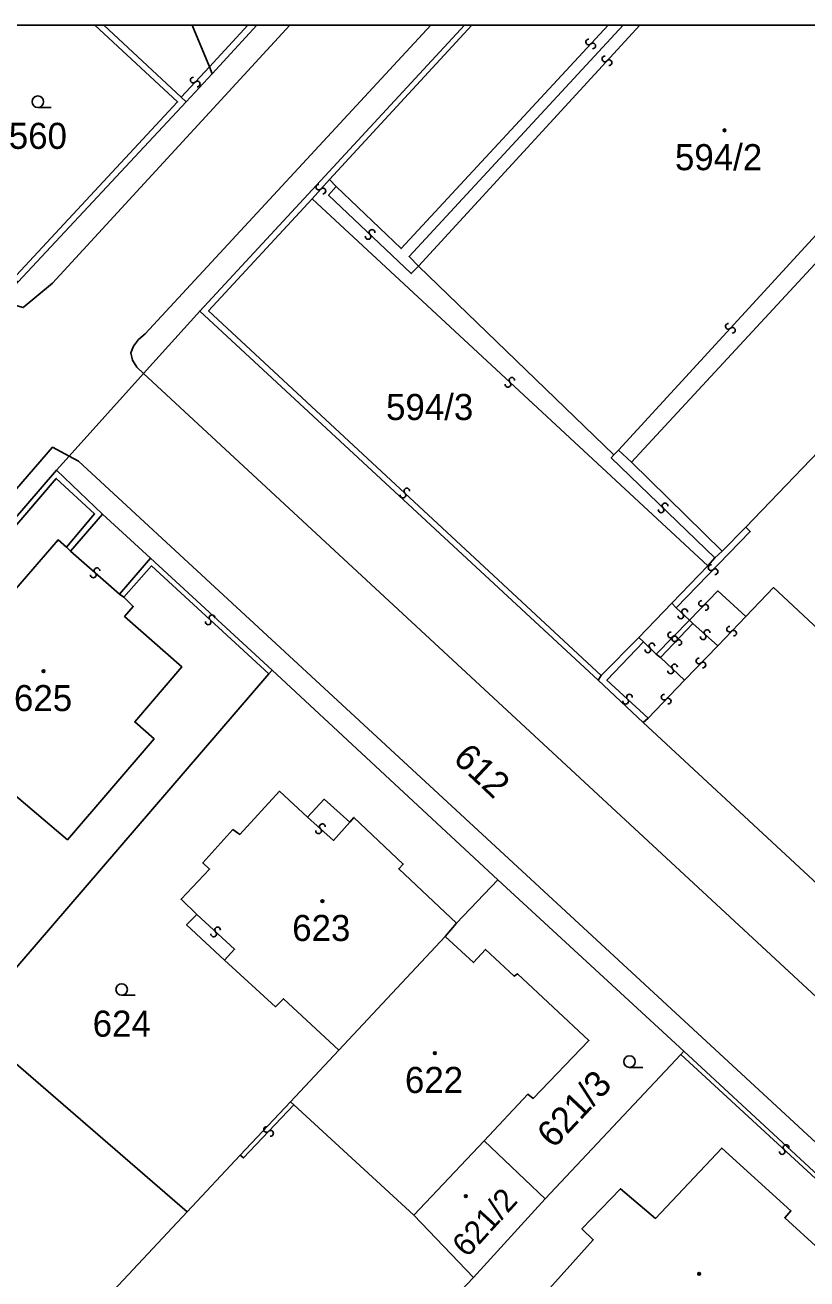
# Model space of a CAD drawing. Extents: x -600309 to -598967, y -1161267 to -1160292.
# Drawn here: x -599438.1 to -599387.1, y -1160374.1 to -1160292.3 of the extents above; entities that cross this region are included whole.
import ezdxf

# ---------------------------------------------------------------- set-up
doc = ezdxf.new("R2010")
doc.units = 0
for name, color, linetype in [('Level 1', 7, 'Continuous'), ('Level 13', 7, 'Continuous'), ('Level 3', 7, 'Continuous'), ('Level 4', 7, 'Continuous'), ('Level 5', 7, 'Continuous'), ('Level 60', 7, 'Continuous'), ('Vrstva 60', 7, 'Continuous'), ('Vrstva 63', 7, 'Continuous')]:
    doc.layers.add(name, color=color, linetype=linetype)

msp = doc.modelspace()

# ---------------------------------------------------------------- linework, layer by layer
at = {"layer": 'Level 1'}
for p, q in [((-599432.93, -1160292.347), (-599427.88, -1160297.05)), ((-599427.174, -1160292.347), (-599426.05, -1160295.07)), ((-599422.951, -1160292.347), (-599425.87, -1160295.52))]:
    msp.add_line(p, q, dxfattribs=at)
for points in [[(-599426.68, -1160311), (-599418.51, -1160302.21), (-599409.411, -1160292.347)], [(-599399.061, -1160292.347), (-599413.02, -1160307.44), (-599412.4, -1160308.06)], [(-599426.05, -1160295.07), (-599425.87, -1160295.52)], [(-599425.87, -1160295.52), (-599427.57, -1160297.36)], [(-599427.57, -1160297.36), (-599438.52, -1160309.08)], [(-599427.88, -1160297.05), (-599427.57, -1160297.36)], [(-599384.78, -1160304.17), (-599383.84, -1160305.01), (-599398.51, -1160320.85)], [(-599412.4, -1160308.06), (-599399.68, -1160320.38)], [(-599430.34, -1160315.07), (-599426.68, -1160311)], [(-599400.7, -1160335.06), (-599426.68, -1160311)], [(-599435.19, -1160320.46), (-599430.34, -1160315.07)], [(-599391.07, -1160325.08), (-599385.27, -1160319.04), (-599359.39, -1160342.56)], [(-599399.68, -1160320.38), (-599399.37, -1160320.07)], [(-599399.37, -1160320.07), (-599398.51, -1160320.85)], [(-599436.01, -1160321.37), (-599435.19, -1160320.46)], [(-599398.51, -1160320.85), (-599392.61, -1160326.65)], [(-599456.2, -1160344.8), (-599436.01, -1160321.37)], [(-599433.02, -1160324.23), (-599436.01, -1160321.37)], [(-599435.1, -1160326.66), (-599433.02, -1160324.23)], [(-599429.88, -1160327.11), (-599433.02, -1160324.23)], [(-599392.61, -1160326.65), (-599391.07, -1160325.08)], [(-599431.62, -1160329.66), (-599431.01, -1160330.25), (-599431.58, -1160330.91), (-599427.85, -1160334.19), (-599430.91, -1160337.79), (-599429.65, -1160338.89), (-599435.31, -1160345.47), (-599439.63, -1160341.81), (-599440.86, -1160343.24), (-599446.68, -1160338.19), (-599443.07, -1160333.88), (-599443.72, -1160333.26), (-599440.53, -1160329.51), (-599439.62, -1160330.21), (-599435.92, -1160325.92), (-599435.37, -1160326.4)], [(-599435.37, -1160326.4), (-599435.1, -1160326.66)], [(-599393.09, -1160327.09), (-599392.61, -1160326.65)], [(-599429.88, -1160327.11), (-599431.9, -1160329.45)], [(-599421.96, -1160334.4), (-599429.88, -1160327.11)], [(-599395.88, -1160330.04), (-599393.55, -1160327.6)], [(-599393.55, -1160327.6), (-599393.09, -1160327.09)], [(-599431.9, -1160329.45), (-599431.62, -1160329.66)], [(-599398.05, -1160332.28), (-599395.88, -1160330.04)], [(-599400.5, -1160334.75), (-599398.05, -1160332.28)], [(-599441.75, -1160357.41), (-599422.18, -1160334.65)], [(-599422.18, -1160334.65), (-599421.96, -1160334.4)], [(-599407.24, -1160348.09), (-599421.96, -1160334.4)], [(-599400.7, -1160335.06), (-599400.5, -1160334.75)], [(-599397.76, -1160337.83), (-599400.7, -1160335.06)], [(-599377.97, -1160356.16), (-599397.76, -1160337.83)], [(-599426.87, -1160350.34), (-599427.89, -1160349.35), (-599426.04, -1160347.38), (-599426.48, -1160346.98), (-599424.52, -1160344.81), (-599424.07, -1160345.12), (-599421.48, -1160342.31), (-599419.64, -1160344)], [(-599419.64, -1160344), (-599418.56, -1160342.83), (-599416.89, -1160344.33)], [(-599416.89, -1160344.33), (-599416.62, -1160344.01), (-599413.4, -1160347.05), (-599413.7, -1160347.37), (-599409.93, -1160350.91)], [(-599409.93, -1160350.91), (-599407.24, -1160348.09)], [(-599395.11, -1160359.25), (-599407.24, -1160348.09)], [(-599425.07, -1160353.31), (-599427.53, -1160351.01), (-599426.87, -1160350.34)], [(-599410.67, -1160351.77), (-599409.93, -1160350.91)], [(-599417.61, -1160359.18), (-599410.67, -1160351.77)], [(-599408.13, -1160365.11), (-599405.27, -1160362.06), (-599404.93, -1160362.33), (-599401.3, -1160358.55), (-599405.96, -1160354.21), (-599406.17, -1160354.37), (-599408.04, -1160352.62), (-599408.82, -1160353.48), (-599410.67, -1160351.77)], [(-599417.61, -1160359.18), (-599421.22, -1160355.84), (-599421.73, -1160356.36), (-599425.07, -1160353.31)], [(-599427.5, -1160369.72), (-599441.75, -1160357.41)], [(-599420.75, -1160362.56), (-599417.61, -1160359.18)], [(-599404.16, -1160368.88), (-599395.3, -1160359.47)], [(-599395.3, -1160359.47), (-599395.11, -1160359.25)], [(-599381.67, -1160371.69), (-599395.11, -1160359.25)], [(-599424.05, -1160366.04), (-599420.75, -1160362.56)], [(-599420.75, -1160362.56), (-599420.55, -1160362.76)], [(-599420.55, -1160362.76), (-599412.72, -1160369.94)], [(-599412.72, -1160369.94), (-599408.13, -1160365.11)], [(-599408.13, -1160365.11), (-599404.16, -1160368.88)], [(-599427.5, -1160369.72), (-599424.05, -1160366.04)], [(-599404.44, -1160375.37), (-599401.01, -1160371.55), (-599401.75, -1160370.84), (-599399.24, -1160368.22), (-599396.96, -1160370.16), (-599392.63, -1160365.57), (-599388.12, -1160369.66), (-599388.53, -1160370.12), (-599384.05, -1160374.2)], [(-599408.82, -1160374.01), (-599404.16, -1160368.88)], [(-599439.35, -1160382.38), (-599427.5, -1160369.72)], [(-599412.72, -1160369.94), (-599408.82, -1160374.01)], [(-599410.12, -1160375.39), (-599408.82, -1160374.01)]]:
    msp.add_lwpolyline(points, dxfattribs=at)
at = {"layer": 'Level 13'}
for centre, start, end in [((-599401.314, -1160293.454), 84.31894, 316.90894), ((-599401.046, -1160293.707), 264.53339, 136.63139), ((-599400.255, -1160294.554), 84.83807, 316.93606), ((-599399.985, -1160294.805), 264.62361, 137.21361), ((-599427.105, -1160295.934), 84.41285, 317.00285), ((-599426.836, -1160296.186), 264.62731, 136.72531), ((-599418.916, -1160302.916), 85.0447, 317.6347), ((-599418.644, -1160303.165), 265.25915, 137.35715), ((-599415.442, -1160305.867), 353.90026, 225.99826), ((-599415.697, -1160306.133), 173.6858, 46.2758), ((-599392.205, -1160311.994), 84.83293, 316.93093), ((-599391.935, -1160312.245), 264.61847, 137.20847), ((-599406.323, -1160315.506), 354.52621, 226.62421), ((-599406.576, -1160315.774), 174.31176, 46.90176), ((-599413.426, -1160322.994), 174.28109, 46.87109), ((-599413.173, -1160322.726), 354.49555, 226.59354), ((-599396.332, -1160323.698), 353.15125, 225.74125), ((-599396.589, -1160323.961), 173.3657, 45.4637), ((-599433.378, -1160327.922), 356.28838, 228.38637), ((-599393.331, -1160327.731), 82.97673, 315.56673), ((-599433.622, -1160328.198), 176.07392, 48.66392), ((-599393.069, -1160327.99), 263.19119, 135.28919), ((-599393.951, -1160330.06), 83.29184, 315.38984), ((-599393.688, -1160330.319), 263.07738, 135.66738), ((-599425.874, -1160330.995), 354.75057, 226.84856), ((-599395.305, -1160330.875), 174.55849, 47.14849), ((-599395.054, -1160330.605), 354.77295, 226.87094), ((-599426.125, -1160331.265), 174.53611, 47.12611), ((-599393.595, -1160331.964), 355.32731, 227.42531), ((-599392.122, -1160331.742), 83.74757, 315.84556), ((-599391.857, -1160331.998), 263.53311, 136.12311), ((-599397.19, -1160332.83), 352.51415, 225.10415), ((-599395.96, -1160332.12), 82.89359, 314.99159), ((-599395.703, -1160332.353), 84.22889, 316.32689), ((-599395.699, -1160332.38), 262.67913, 135.26913), ((-599395.436, -1160332.606), 264.01444, 136.60444), ((-599393.844, -1160332.236), 175.11286, 47.70286), ((-599397.451, -1160333.09), 172.7286, 44.8266), ((-599395.713, -1160334.197), 353.67569, 226.26569), ((-599394.121, -1160333.81), 83.15399, 315.25199), ((-599393.859, -1160334.069), 262.93954, 135.52954), ((-599395.968, -1160334.463), 173.89015, 45.98814), ((-599398.905, -1160336.435), 174.49332, 47.08332), ((-599398.654, -1160336.166), 354.70777, 226.80577), ((-599396.392, -1160336.171), 83.55636, 315.65436), ((-599396.128, -1160336.428), 263.34191, 135.93191), ((-599418.923, -1160344.887), 175.37777, 47.96777), ((-599418.676, -1160344.614), 355.59223, 227.69023), ((-599425.765, -1160351.615), 174.57439, 47.16439), ((-599425.514, -1160351.345), 354.78884, 226.88684), ((-599422.323, -1160364.362), 83.98987, 316.08786), ((-599422.057, -1160364.617), 263.77541, 136.36541), ((-599388.444, -1160365.536), 354.71997, 226.81797), ((-599388.695, -1160365.805), 174.50551, 47.09551)]:
    msp.add_arc(centre, 0.184, start, end, dxfattribs=at)
at = {"layer": 'Level 3'}
for p, q in [((-599423.539, -1160292.347), (-599426.05, -1160295.07)), ((-599418.22, -1160302.42), (-599408.922, -1160292.347)), ((-599412.4, -1160308.06), (-599397.985, -1160292.347))]:
    msp.add_line(p, q, dxfattribs=at)
for points in [[(-599433.509, -1160292.347), (-599428.12, -1160297.36), (-599438.65, -1160308.67), (-599462.57, -1160301.78)], [(-599420.802, -1160292.347), (-599436.27, -1160309.18), (-599438.19, -1160310.77), (-599439.65, -1160310.36)], [(-599430.34, -1160315.07), (-599430.79, -1160314.66), (-599431.07, -1160314.19), (-599431.16, -1160313.72), (-599431, -1160313.29), (-599430.67, -1160312.84), (-599430.24, -1160312.48), (-599411.599, -1160292.347)], [(-599400.037, -1160292.347), (-599413.55, -1160306.92), (-599417.77, -1160302.88)], [(-599426.05, -1160295.07), (-599427.88, -1160297.05)], [(-599418.22, -1160302.42), (-599419.35, -1160303.67)], [(-599417.77, -1160302.88), (-599418.22, -1160302.42)], [(-599417.77, -1160302.88), (-599418.27, -1160303.44), (-599412.88, -1160308.55), (-599412.4, -1160308.06)], [(-599419.35, -1160303.67), (-599426.1, -1160310.98), (-599400.5, -1160334.75)], [(-599419.35, -1160303.67), (-599393.55, -1160327.6)], [(-599399.37, -1160320.07), (-599384.78, -1160304.17)], [(-599306.73, -1160429.61), (-599430.34, -1160315.07)], [(-599512.4, -1160411.16), (-599513.5, -1160408.64), (-599472.73, -1160361.81), (-599455.79, -1160342.34), (-599439.89, -1160324.02), (-599436.27, -1160319.88), (-599435.19, -1160320.46)], [(-599393.09, -1160327.09), (-599399.84, -1160320.57), (-599399.68, -1160320.38)], [(-599316.68, -1160430.67), (-599316.75, -1160430.07), (-599317.07, -1160429.4), (-599317.49, -1160428.98), (-599434.58, -1160320.79), (-599435.19, -1160320.46)], [(-599455.87, -1160345.09), (-599436.03, -1160321.91), (-599433.53, -1160324.22), (-599435.37, -1160326.4)], [(-599391.07, -1160325.08), (-599390.78, -1160325.37), (-599395.61, -1160330.34)], [(-599435.1, -1160326.66), (-599431.9, -1160329.45)], [(-599431.62, -1160329.66), (-599429.83, -1160327.61), (-599422.18, -1160334.65)], [(-599394.74, -1160331.14), (-599392.9, -1160329.24), (-599391.07, -1160330.91)], [(-599391.07, -1160330.91), (-599389.25, -1160329.03), (-599369.54, -1160347.4), (-599371.3, -1160349.24)], [(-599395.88, -1160330.04), (-599395.61, -1160330.34)], [(-599395.61, -1160330.34), (-599394.74, -1160331.14)], [(-599392.9, -1160332.83), (-599391.07, -1160330.91)], [(-599396.92, -1160333.36), (-599394.74, -1160331.14)], [(-599396.62, -1160333.59), (-599394.53, -1160331.36)], [(-599394.74, -1160331.14), (-599394.53, -1160331.36)], [(-599394.53, -1160331.36), (-599392.9, -1160332.83)], [(-599397.73, -1160332.56), (-599400.12, -1160335.06), (-599397.44, -1160337.53)], [(-599397.73, -1160332.56), (-599398.05, -1160332.28)], [(-599396.92, -1160333.36), (-599397.73, -1160332.56)], [(-599396.62, -1160333.59), (-599396.92, -1160333.36)], [(-599395.07, -1160335.06), (-599392.9, -1160332.83)], [(-599395.07, -1160335.06), (-599396.62, -1160333.59)], [(-599397.44, -1160337.53), (-599395.07, -1160335.06)], [(-599397.76, -1160337.83), (-599397.44, -1160337.53)], [(-599419.64, -1160344), (-599417.95, -1160345.51), (-599416.89, -1160344.33)], [(-599426.87, -1160350.34), (-599424.4, -1160352.61), (-599425.07, -1160353.31)], [(-599395.3, -1160359.47), (-599381.84, -1160371.87)], [(-599424.05, -1160366.04), (-599423.82, -1160366.22), (-599420.55, -1160362.76)]]:
    msp.add_lwpolyline(points, dxfattribs=at)
at = {"layer": 'Level 5'}
for p, q in [((-599437.24, -1160297.72), (-599436.365, -1160297.72)), ((-599431.77, -1160355.61), (-599430.895, -1160355.61)), ((-599398.65, -1160360.31), (-599397.775, -1160360.31))]:
    msp.add_line(p, q, dxfattribs=at)
for centre, radius in [((-599437.24, -1160297.345), 0.375), ((-599392.45, -1160299.21), 0.09), ((-599392.45, -1160299.21), 0.0521), ((-599436.86, -1160334.48), 0.09), ((-599436.86, -1160334.48), 0.0521), ((-599418.68, -1160349.47), 0.09), ((-599418.68, -1160349.47), 0.0521), ((-599431.77, -1160355.235), 0.375), ((-599411.34, -1160359.38), 0.09), ((-599411.34, -1160359.38), 0.0521), ((-599398.65, -1160359.935), 0.375), ((-599409.33, -1160368.71), 0.09), ((-599409.33, -1160368.71), 0.0521), ((-599394.11, -1160373.77), 0.09), ((-599394.11, -1160373.77), 0.0521)]:
    msp.add_circle(centre, radius, dxfattribs=at)
at = {"layer": 'Level 60'}
for points in [[(-599381.67, -1160371.69), (-599395.11, -1160359.25), (-599407.24, -1160348.09), (-599421.96, -1160334.4), (-599429.88, -1160327.11), (-599433.02, -1160324.23), (-599436.01, -1160321.37), (-599435.19, -1160320.46), (-599430.34, -1160315.07), (-599426.68, -1160311), (-599400.7, -1160335.06), (-599397.76, -1160337.83), (-599377.97, -1160356.16)], [(-599456.2, -1160344.8), (-599436.01, -1160321.37), (-599433.02, -1160324.23), (-599435.1, -1160326.66), (-599435.37, -1160326.4), (-599435.92, -1160325.92), (-599439.62, -1160330.21)], [(-599439.63, -1160341.81), (-599435.31, -1160345.47), (-599429.65, -1160338.89), (-599430.91, -1160337.79), (-599427.85, -1160334.19), (-599431.58, -1160330.91), (-599431.01, -1160330.25), (-599431.62, -1160329.66), (-599431.9, -1160329.45), (-599429.88, -1160327.11), (-599421.96, -1160334.4), (-599422.18, -1160334.65), (-599441.75, -1160357.41)]]:
    msp.add_lwpolyline(points, dxfattribs=at)
for points in [[(-599374.72, -1160358.59), (-599375.01, -1160358.93), (-599377.97, -1160356.16), (-599397.76, -1160337.83), (-599400.7, -1160335.06), (-599400.5, -1160334.75), (-599398.05, -1160332.28), (-599395.88, -1160330.04), (-599393.55, -1160327.6), (-599393.09, -1160327.09), (-599392.61, -1160326.65), (-599391.07, -1160325.08), (-599385.27, -1160319.04), (-599359.39, -1160342.56), (-599363.45, -1160346.79), (-599369.68, -1160353.33), (-599372.3, -1160356.08)], [(-599433.02, -1160324.23), (-599429.88, -1160327.11), (-599431.9, -1160329.45), (-599431.62, -1160329.66), (-599431.01, -1160330.25), (-599431.58, -1160330.91), (-599427.85, -1160334.19), (-599430.91, -1160337.79), (-599429.65, -1160338.89), (-599435.31, -1160345.47), (-599439.63, -1160341.81), (-599440.86, -1160343.24), (-599446.68, -1160338.19), (-599443.07, -1160333.88), (-599443.72, -1160333.26), (-599440.53, -1160329.51), (-599439.62, -1160330.21), (-599435.92, -1160325.92), (-599435.37, -1160326.4), (-599435.1, -1160326.66)], [(-599421.96, -1160334.4), (-599407.24, -1160348.09), (-599409.93, -1160350.91), (-599413.7, -1160347.37), (-599413.4, -1160347.05), (-599416.62, -1160344.01), (-599416.89, -1160344.33), (-599418.56, -1160342.83), (-599419.64, -1160344), (-599421.48, -1160342.31), (-599424.07, -1160345.12), (-599424.52, -1160344.81), (-599426.48, -1160346.98), (-599426.04, -1160347.38), (-599427.89, -1160349.35), (-599426.87, -1160350.34), (-599427.53, -1160351.01), (-599425.07, -1160353.31), (-599421.73, -1160356.36), (-599421.22, -1160355.84), (-599417.61, -1160359.18), (-599420.75, -1160362.56), (-599424.05, -1160366.04), (-599427.5, -1160369.72), (-599441.75, -1160357.41), (-599422.18, -1160334.65)], [(-599409.93, -1160350.91), (-599410.67, -1160351.77), (-599417.61, -1160359.18), (-599421.22, -1160355.84), (-599421.73, -1160356.36), (-599425.07, -1160353.31), (-599427.53, -1160351.01), (-599426.87, -1160350.34), (-599427.89, -1160349.35), (-599426.04, -1160347.38), (-599426.48, -1160346.98), (-599424.52, -1160344.81), (-599424.07, -1160345.12), (-599421.48, -1160342.31), (-599419.64, -1160344), (-599418.56, -1160342.83), (-599416.89, -1160344.33), (-599416.62, -1160344.01), (-599413.4, -1160347.05), (-599413.7, -1160347.37)], [(-599427.5, -1160369.72), (-599439.35, -1160382.38), (-599467.33, -1160358.16), (-599467.73, -1160357.93), (-599456.2, -1160344.8), (-599455.87, -1160345.09), (-599441.75, -1160357.41)], [(-599407.24, -1160348.09), (-599395.11, -1160359.25), (-599395.3, -1160359.47), (-599404.16, -1160368.88), (-599408.13, -1160365.11), (-599405.27, -1160362.06), (-599404.93, -1160362.33), (-599401.3, -1160358.55), (-599405.96, -1160354.21), (-599406.17, -1160354.37), (-599408.04, -1160352.62), (-599408.82, -1160353.48), (-599410.67, -1160351.77), (-599409.93, -1160350.91)], [(-599420.55, -1160362.76), (-599420.75, -1160362.56), (-599417.61, -1160359.18), (-599410.67, -1160351.77), (-599408.82, -1160353.48), (-599408.04, -1160352.62), (-599406.17, -1160354.37), (-599405.96, -1160354.21), (-599401.3, -1160358.55), (-599404.93, -1160362.33), (-599405.27, -1160362.06), (-599408.13, -1160365.11), (-599412.72, -1160369.94)], [(-599395.11, -1160359.25), (-599381.67, -1160371.69), (-599381.84, -1160371.87), (-599383.35, -1160373.47), (-599384.05, -1160374.2), (-599388.53, -1160370.12), (-599388.12, -1160369.66), (-599392.63, -1160365.57), (-599396.96, -1160370.16), (-599399.24, -1160368.22), (-599401.75, -1160370.84), (-599401.01, -1160371.55), (-599404.44, -1160375.37), (-599407.11, -1160378.05), (-599396.88, -1160387.57), (-599406.14, -1160397.31), (-599407.36, -1160396.89), (-599424.73, -1160390.95), (-599410.12, -1160375.39), (-599408.82, -1160374.01), (-599404.16, -1160368.88), (-599395.3, -1160359.47)], [(-599410.12, -1160375.39), (-599424.73, -1160390.95), (-599431.47, -1160388.12), (-599438.83, -1160385.6), (-599439.35, -1160382.38), (-599427.5, -1160369.72), (-599424.05, -1160366.04), (-599420.75, -1160362.56), (-599420.55, -1160362.76), (-599412.72, -1160369.94), (-599408.82, -1160374.01)], [(-599404.16, -1160368.88), (-599408.82, -1160374.01), (-599412.72, -1160369.94), (-599408.13, -1160365.11)], [(-599393.03, -1160383.62), (-599396.88, -1160387.57), (-599407.11, -1160378.05), (-599404.44, -1160375.37), (-599401.01, -1160371.55), (-599401.75, -1160370.84), (-599399.24, -1160368.22), (-599396.96, -1160370.16), (-599392.63, -1160365.57), (-599388.12, -1160369.66), (-599388.53, -1160370.12), (-599384.05, -1160374.2), (-599392.88, -1160383.76)]]:
    msp.add_lwpolyline(points, close=True, dxfattribs=at)
at = {"layer": 'Vrstva 60'}
for points in [[(-599493.08, -1160387.29), (-599467.73, -1160357.93), (-599456.2, -1160344.8), (-599436.01, -1160321.37), (-599435.19, -1160320.46), (-599430.34, -1160315.07), (-599426.68, -1160311), (-599418.51, -1160302.21), (-599409.411, -1160292.347), (-599422.951, -1160292.347), (-599425.87, -1160295.52), (-599427.57, -1160297.36), (-599438.52, -1160309.08), (-599439.65, -1160310.36), (-599445.59, -1160317.11), (-599446.65, -1160318.4), (-599466.45, -1160341.39), (-599482.08, -1160359.29), (-599493.74, -1160372.88), (-599508.19, -1160389.53)], [(-599383.84, -1160305.01), (-599398.51, -1160320.85), (-599392.61, -1160326.65), (-599391.07, -1160325.08), (-599385.27, -1160319.04)]]:
    msp.add_lwpolyline(points, dxfattribs=at)
for points in [[(-599432.93, -1160292.347), (-599440.699, -1160292.347), (-599439.15, -1160294.32), (-599443.05, -1160297.31), (-599442.51, -1160298.1), (-599443.77, -1160299.11), (-599442.92, -1160300.27), (-599445.4, -1160302.1), (-599446.3, -1160301.03), (-599447.65, -1160302), (-599451.19, -1160297.35), (-599452.4, -1160298.3), (-599455.42, -1160294.27), (-599454.22, -1160293.32), (-599454.952, -1160292.347), (-599459.74, -1160292.347), (-599462.57, -1160301.78), (-599462.67, -1160302.11), (-599438.52, -1160309.08), (-599427.57, -1160297.36), (-599427.88, -1160297.05)], [(-599427.174, -1160292.347), (-599432.93, -1160292.347), (-599427.88, -1160297.05), (-599427.57, -1160297.36), (-599425.87, -1160295.52), (-599426.05, -1160295.07)], [(-599422.951, -1160292.347), (-599427.174, -1160292.347), (-599426.05, -1160295.07), (-599425.87, -1160295.52)], [(-599399.061, -1160292.347), (-599409.411, -1160292.347), (-599418.51, -1160302.21), (-599426.68, -1160311), (-599400.7, -1160335.06), (-599400.5, -1160334.75), (-599398.05, -1160332.28), (-599395.88, -1160330.04), (-599393.55, -1160327.6), (-599393.09, -1160327.09), (-599392.61, -1160326.65), (-599398.51, -1160320.85), (-599399.37, -1160320.07), (-599399.68, -1160320.38), (-599412.4, -1160308.06), (-599413.02, -1160307.44)], [(-599373.881, -1160292.347), (-599399.061, -1160292.347), (-599413.02, -1160307.44), (-599412.4, -1160308.06), (-599399.68, -1160320.38), (-599399.37, -1160320.07), (-599398.51, -1160320.85), (-599383.84, -1160305.01), (-599384.78, -1160304.17), (-599383.58, -1160302.84), (-599383.02, -1160303.33), (-599378.69, -1160298.66), (-599379.02, -1160298.33), (-599378.55, -1160297.81), (-599378.9, -1160297.51), (-599375.77, -1160294.02), (-599375.55, -1160294.18), (-599375.12, -1160293.73), (-599374.69, -1160294.07), (-599374.34, -1160293.59)]]:
    msp.add_lwpolyline(points, close=True, dxfattribs=at)
at = {"layer": 'Vrstva 63'}
msp.add_lwpolyline([(-600308.541, -1160292.347), (-598967.108, -1160292.347), (-598967.108, -1161267.031), (-600308.541, -1161267.031)], close=True, dxfattribs=at)

# ---------------------------------------------------------------- texts
at = {"layer": 'Level 4'}
for s, p in [('560', (-599439.129, -1160300.42)), ('594/2', (-599395.686, -1160301.81)), ('594/3', (-599414.527, -1160318.1)), ('625', (-599438.791, -1160337.08)), ('623', (-599420.646, -1160352.07)), ('624', (-599433.659, -1160358.31)), ('622', (-599413.294, -1160361.98))]:
    msp.add_text(s, height=1.7, dxfattribs=at).set_placement(p)
for s, height, rotation, p in [('612', 1.7, 316.8, (-599410.23, -1160340.275)), ('621/3', 1.7, 46.8, (-599403.601, -1160365.658)), ('621/2', 1.5, 47.7, (-599409.239, -1160372.766))]:
    msp.add_text(s, height=height, rotation=rotation, dxfattribs=at).set_placement(p)

doc.saveas('drawing.dxf')
